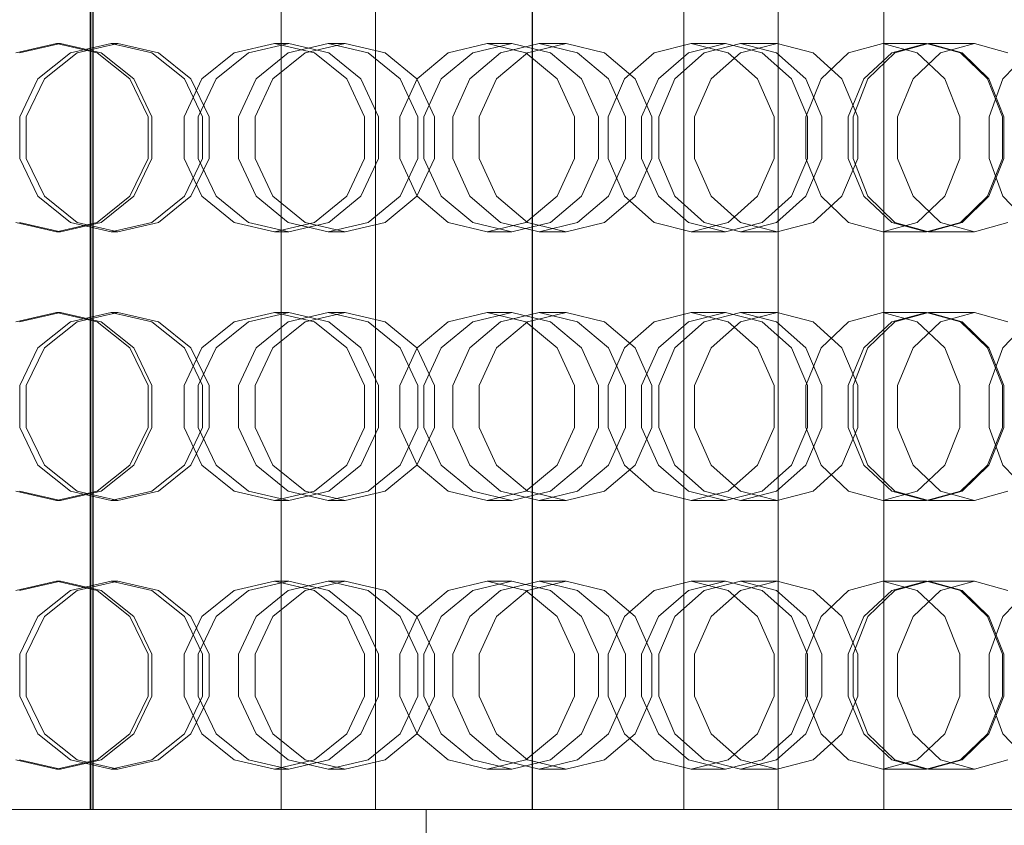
# Model space of a CAD drawing. Header units: millimetres. Extents: x -4395 to 65662, y -65530 to 6847.
# Tile 721 of 1034: x 25260 to 25480, y -18164 to -17984. Entities that reach past the tile are written whole.
import ezdxf

# ---------------------------------------------------------------- set-up
doc = ezdxf.new("R2010")
doc.units = ezdxf.units.MM
doc.layers.add('superior_briquetadora', color=7, linetype='Continuous', lineweight=0)

msp = doc.modelspace()

# ---------------------------------------------------------------- linework, layer by layer
at = {"layer": 'superior_briquetadora'}
for p, q in [((25275.981, -18160), (25275.981, -17800)), ((25276.085, -18160), (25276.085, -17800)), ((25276.55, -17800), (25276.55, -18160)), ((25276.655, -18160), (25276.655, -17800)), ((25318.548, -18160), (25318.548, -17800)), ((25339.646, -18160), (25339.646, -17800)), ((25374.567, -17800), (25374.567, -18160)), ((25374.667, -18160), (25374.667, -17800)), ((25408.44, -18160), (25408.44, -17800)), ((25429.538, -18160), (25429.538, -17800)), ((25453.073, -18160), (25453.073, -17800)), ((25268.431, -17989), (25259.33, -17991.08)), ((25260.208, -17991.08), (25269.314, -17989)), ((25268.431, -17989), (25269.314, -17989)), ((25277.532, -17991.08), (25268.431, -17989)), ((25269.314, -17989), (25278.411, -17991.08)), ((25271.571, -17991.08), (25280.652, -17989)), ((25282.123, -17989), (25273.032, -17991.08)), ((25280.652, -17989), (25282.123, -17989)), ((25280.652, -17989), (25289.733, -17991.08)), ((25291.196, -17991.08), (25282.123, -17989)), ((25317.065, -17989), (25308.1, -17991.08)), ((25311.303, -17991.08), (25320.287, -17989)), ((25317.065, -17989), (25320.287, -17989)), ((25326.029, -17991.08), (25317.065, -17989)), ((25320.17, -17991.08), (25329.076, -17989)), ((25320.287, -17989), (25329.233, -17991.08)), ((25332.876, -17989), (25323.947, -17991.08)), ((25329.076, -17989), (25332.876, -17989)), ((25329.076, -17989), (25337.982, -17991.08)), ((25341.761, -17991.08), (25332.876, -17989)), ((25364.552, -17989), (25355.877, -17991.08)), ((25361.35, -17991.08), (25370.058, -17989)), ((25364.552, -17989), (25370.058, -17989)), ((25373.226, -17991.08), (25364.552, -17989)), ((25367.57, -17991.08), (25376.149, -17989)), ((25370.058, -17989), (25378.701, -17991.08)), ((25382.213, -17989), (25373.597, -17991.08)), ((25376.149, -17989), (25382.213, -17989)), ((25376.149, -17989), (25384.727, -17991.08)), ((25390.757, -17991.08), (25382.213, -17989)), ((25410.08, -17989), (25401.843, -17991.08)), ((25409.493, -17991.08), (25417.776, -17989)), ((25410.08, -17989), (25417.776, -17989)), ((25418.317, -17991.08), (25410.08, -17989)), ((25412.959, -17991.08), (25421.064, -17989)), ((25417.776, -17989), (25425.968, -17991.08)), ((25421.064, -17989), (25429.288, -17989)), ((25421.064, -17989), (25429.169, -17991.08)), ((25429.288, -17989), (25421.134, -17991.08)), ((25437.345, -17991.08), (25429.288, -17989)), ((25452.87, -17989), (25445.213, -17991.08)), ((25452.87, -17989), (25462.624, -17989)), ((25460.528, -17991.08), (25452.87, -17989)), ((25454.909, -17991.08), (25462.624, -17989)), ((25455.561, -17991.08), (25463.053, -17989)), ((25462.624, -17989), (25470.226, -17991.08)), ((25463.053, -17989), (25473.297, -17989)), ((25463.053, -17989), (25470.545, -17991.08)), ((25473.297, -17989), (25465.744, -17991.08)), ((25480.73, -17991.08), (25473.297, -17989)), ((25264.288, -17996.907), (25271.571, -17991.08)), ((25273.032, -17991.08), (25265.731, -17996.906)), ((25284.83, -17996.907), (25277.532, -17991.08)), ((25278.411, -17991.08), (25285.696, -17996.906)), ((25289.733, -17991.08), (25297.015, -17996.907)), ((25298.458, -17996.906), (25291.196, -17991.08)), ((25308.1, -17991.08), (25300.911, -17996.907)), ((25304.072, -17996.906), (25311.303, -17991.08)), ((25313.028, -17996.907), (25320.17, -17991.08)), ((25323.947, -17991.08), (25316.755, -17996.906)), ((25333.218, -17996.907), (25326.029, -17991.08)), ((25329.233, -17991.08), (25336.378, -17996.906)), ((25337.982, -17991.08), (25345.124, -17996.907)), ((25348.852, -17996.906), (25341.761, -17991.08)), ((25355.877, -17991.08), (25348.92, -17996.907)), ((25354.322, -17996.906), (25361.35, -17991.08)), ((25360.69, -17996.907), (25367.57, -17991.08)), ((25373.597, -17991.08), (25366.638, -17996.906)), ((25380.183, -17996.907), (25373.226, -17991.08)), ((25378.701, -17991.08), (25385.584, -17996.906)), ((25384.727, -17991.08), (25391.607, -17996.907)), ((25397.555, -17996.906), (25390.757, -17991.08)), ((25401.843, -17991.08), (25395.238, -17996.907)), ((25402.787, -17996.906), (25409.493, -17991.08)), ((25406.459, -17996.907), (25412.959, -17991.08)), ((25421.134, -17991.08), (25414.527, -17996.906)), ((25424.922, -17996.907), (25418.317, -17991.08)), ((25425.968, -17991.08), (25432.471, -17996.906)), ((25429.169, -17991.08), (25435.668, -17996.907)), ((25443.735, -17996.906), (25437.345, -17991.08)), ((25445.213, -17991.08), (25439.072, -17996.907)), ((25448.64, -17996.906), (25454.909, -17991.08)), ((25449.553, -17996.907), (25455.561, -17991.08)), ((25465.744, -17991.08), (25459.601, -17996.906)), ((25466.669, -17996.907), (25460.528, -17991.08)), ((25470.226, -17991.08), (25476.237, -17996.906)), ((25470.545, -17991.08), (25476.554, -17996.907)), ((25485.243, -17991.08), (25479.671, -17996.907)), ((25260.247, -18005.327), (25264.288, -17996.907)), ((25265.731, -17996.906), (25261.674, -18005.326)), ((25288.88, -18005.327), (25284.83, -17996.907)), ((25285.696, -17996.906), (25289.737, -18005.326)), ((25300.911, -17996.907), (25296.922, -18005.327)), ((25297.015, -17996.907), (25301.057, -18005.327)), ((25302.484, -18005.326), (25298.458, -17996.906)), ((25300.049, -18005.326), (25304.072, -17996.906)), ((25309.064, -18005.327), (25313.028, -17996.907)), ((25316.755, -17996.906), (25312.751, -18005.326)), ((25337.207, -18005.327), (25333.218, -17996.907)), ((25336.378, -17996.906), (25340.334, -18005.326)), ((25348.92, -17996.907), (25345.06, -18005.327)), ((25345.124, -17996.907), (25349.088, -18005.327)), ((25352.775, -18005.326), (25348.852, -17996.906)), ((25350.402, -18005.326), (25354.322, -17996.906)), ((25356.872, -18005.327), (25360.69, -17996.907)), ((25366.638, -17996.906), (25362.756, -18005.326)), ((25384.044, -18005.327), (25380.183, -17996.907)), ((25385.584, -17996.906), (25389.386, -18005.326)), ((25395.238, -17996.907), (25391.572, -18005.327)), ((25391.607, -17996.907), (25395.425, -18005.327)), ((25401.309, -18005.326), (25397.555, -17996.906)), ((25399.04, -18005.326), (25402.787, -17996.906)), ((25402.852, -18005.327), (25406.459, -17996.907)), ((25414.527, -17996.906), (25410.832, -18005.326)), ((25428.588, -18005.327), (25424.922, -17996.907)), ((25432.471, -17996.906), (25436.055, -18005.326)), ((25439.072, -17996.907), (25435.664, -18005.327)), ((25435.668, -17996.907), (25439.275, -18005.327)), ((25447.255, -18005.326), (25443.735, -17996.906)), ((25445.128, -18005.326), (25448.64, -17996.906)), ((25446.219, -18005.327), (25449.553, -17996.907)), ((25459.601, -17996.906), (25456.158, -18005.326)), ((25470.077, -18005.327), (25466.669, -17996.907)), ((25476.237, -17996.906), (25479.541, -18005.326)), ((25476.554, -17996.907), (25479.888, -18005.327)), ((25479.671, -17996.907), (25476.579, -18005.327)), ((25260.247, -18014.673), (25260.247, -18005.327)), ((25261.674, -18005.326), (25261.674, -18014.674)), ((25288.88, -18014.673), (25288.88, -18005.327)), ((25289.737, -18005.326), (25289.737, -18014.674)), ((25296.922, -18005.327), (25296.922, -18014.673)), ((25300.049, -18014.674), (25300.049, -18005.326)), ((25301.057, -18005.327), (25301.057, -18014.673)), ((25302.484, -18014.674), (25302.484, -18005.326)), ((25309.064, -18014.673), (25309.064, -18005.327)), ((25312.751, -18005.326), (25312.751, -18014.674)), ((25337.207, -18014.673), (25337.207, -18005.327)), ((25340.334, -18005.326), (25340.334, -18014.674)), ((25345.06, -18005.327), (25345.06, -18014.673)), ((25349.088, -18005.327), (25349.088, -18014.673)), ((25350.402, -18014.674), (25350.402, -18005.326)), ((25352.775, -18014.674), (25352.775, -18005.326)), ((25356.872, -18014.673), (25356.872, -18005.327)), ((25362.756, -18005.326), (25362.756, -18014.674)), ((25384.044, -18014.673), (25384.044, -18005.327)), ((25389.386, -18005.326), (25389.386, -18014.674)), ((25391.572, -18005.327), (25391.572, -18014.673)), ((25395.425, -18005.327), (25395.425, -18014.673)), ((25399.04, -18014.674), (25399.04, -18005.326)), ((25401.309, -18014.674), (25401.309, -18005.326)), ((25402.852, -18014.673), (25402.852, -18005.327)), ((25410.832, -18005.326), (25410.832, -18014.674)), ((25428.588, -18014.673), (25428.588, -18005.327)), ((25435.664, -18005.327), (25435.664, -18014.673)), ((25436.055, -18005.326), (25436.055, -18014.674)), ((25439.275, -18005.327), (25439.275, -18014.673)), ((25445.128, -18014.674), (25445.128, -18005.326)), ((25446.219, -18014.673), (25446.219, -18005.327)), ((25447.255, -18014.674), (25447.255, -18005.326)), ((25456.158, -18005.326), (25456.158, -18014.674)), ((25470.077, -18014.673), (25470.077, -18005.327)), ((25476.579, -18005.327), (25476.579, -18014.673)), ((25479.541, -18005.326), (25479.542, -18014.674)), ((25479.888, -18005.327), (25479.888, -18014.673)), ((25264.288, -18023.093), (25260.247, -18014.673)), ((25261.674, -18014.674), (25265.731, -18023.094)), ((25284.83, -18023.093), (25288.88, -18014.673)), ((25289.737, -18014.674), (25285.696, -18023.094)), ((25296.922, -18014.673), (25300.911, -18023.093)), ((25301.057, -18014.673), (25297.015, -18023.093)), ((25298.458, -18023.094), (25302.484, -18014.674)), ((25304.072, -18023.094), (25300.049, -18014.674)), ((25313.028, -18023.093), (25309.064, -18014.673)), ((25312.751, -18014.674), (25316.755, -18023.094)), ((25333.218, -18023.093), (25337.207, -18014.673)), ((25340.334, -18014.674), (25336.378, -18023.094)), ((25345.06, -18014.673), (25348.92, -18023.093)), ((25349.088, -18014.673), (25345.124, -18023.093)), ((25348.852, -18023.094), (25352.775, -18014.674)), ((25354.322, -18023.094), (25350.402, -18014.674)), ((25360.69, -18023.093), (25356.872, -18014.673)), ((25362.756, -18014.674), (25366.638, -18023.094)), ((25380.183, -18023.093), (25384.044, -18014.673)), ((25389.386, -18014.674), (25385.584, -18023.094)), ((25391.572, -18014.673), (25395.238, -18023.093)), ((25395.425, -18014.673), (25391.607, -18023.093)), ((25397.555, -18023.094), (25401.309, -18014.674)), ((25402.787, -18023.094), (25399.04, -18014.674)), ((25406.459, -18023.093), (25402.852, -18014.673)), ((25410.832, -18014.674), (25414.527, -18023.094)), ((25424.922, -18023.093), (25428.588, -18014.673)), ((25436.055, -18014.674), (25432.471, -18023.094)), ((25435.664, -18014.673), (25439.072, -18023.093)), ((25439.275, -18014.673), (25435.668, -18023.093)), ((25443.735, -18023.094), (25447.255, -18014.674)), ((25448.64, -18023.094), (25445.128, -18014.674)), ((25449.553, -18023.093), (25446.219, -18014.673)), ((25456.158, -18014.674), (25459.601, -18023.094)), ((25466.669, -18023.093), (25470.077, -18014.673)), ((25479.542, -18014.674), (25476.237, -18023.094)), ((25479.888, -18014.673), (25476.554, -18023.093)), ((25476.579, -18014.673), (25479.671, -18023.093)), ((25271.571, -18028.92), (25264.288, -18023.093)), ((25265.731, -18023.094), (25273.032, -18028.92)), ((25277.532, -18028.92), (25284.83, -18023.093)), ((25285.696, -18023.094), (25278.41, -18028.92)), ((25297.015, -18023.093), (25289.733, -18028.92)), ((25291.196, -18028.92), (25298.458, -18023.094)), ((25300.911, -18023.093), (25308.1, -18028.92)), ((25311.303, -18028.92), (25304.072, -18023.094)), ((25320.17, -18028.92), (25313.028, -18023.093)), ((25316.755, -18023.094), (25323.947, -18028.92)), ((25326.029, -18028.92), (25333.218, -18023.093)), ((25336.378, -18023.094), (25329.233, -18028.92)), ((25345.124, -18023.093), (25337.982, -18028.92)), ((25341.761, -18028.92), (25348.852, -18023.094)), ((25348.92, -18023.093), (25355.877, -18028.92)), ((25361.35, -18028.92), (25354.322, -18023.094)), ((25367.57, -18028.92), (25360.69, -18023.093)), ((25366.638, -18023.094), (25373.597, -18028.92)), ((25373.226, -18028.92), (25380.183, -18023.093)), ((25385.584, -18023.094), (25378.701, -18028.92)), ((25391.607, -18023.093), (25384.727, -18028.92)), ((25390.757, -18028.92), (25397.555, -18023.094)), ((25395.238, -18023.093), (25401.843, -18028.92)), ((25409.493, -18028.92), (25402.787, -18023.094)), ((25412.959, -18028.92), (25406.459, -18023.093)), ((25414.527, -18023.094), (25421.134, -18028.92)), ((25418.317, -18028.92), (25424.922, -18023.093)), ((25432.471, -18023.094), (25425.968, -18028.92)), ((25435.668, -18023.093), (25429.169, -18028.92)), ((25437.345, -18028.92), (25443.735, -18023.094)), ((25439.072, -18023.093), (25445.213, -18028.92)), ((25454.909, -18028.92), (25448.64, -18023.094)), ((25455.561, -18028.92), (25449.553, -18023.093)), ((25459.601, -18023.094), (25465.744, -18028.92)), ((25460.528, -18028.92), (25466.669, -18023.093)), ((25476.237, -18023.094), (25470.226, -18028.92)), ((25476.554, -18023.093), (25470.545, -18028.92)), ((25479.671, -18023.093), (25485.243, -18028.92)), ((25259.33, -18028.92), (25268.431, -18031)), ((25269.314, -18031), (25260.208, -18028.92)), ((25268.431, -18031), (25277.532, -18028.92)), ((25278.41, -18028.92), (25269.314, -18031)), ((25280.652, -18031), (25271.571, -18028.92)), ((25273.032, -18028.92), (25282.123, -18031)), ((25289.733, -18028.92), (25280.652, -18031)), ((25282.123, -18031), (25291.196, -18028.92)), ((25308.1, -18028.92), (25317.065, -18031)), ((25320.287, -18031), (25311.303, -18028.92)), ((25317.065, -18031), (25326.029, -18028.92)), ((25329.076, -18031), (25320.17, -18028.92)), ((25329.233, -18028.92), (25320.287, -18031)), ((25323.947, -18028.92), (25332.876, -18031)), ((25337.982, -18028.92), (25329.076, -18031)), ((25332.876, -18031), (25341.761, -18028.92)), ((25355.877, -18028.92), (25364.552, -18031)), ((25370.058, -18031), (25361.35, -18028.92)), ((25364.552, -18031), (25373.226, -18028.92)), ((25376.149, -18031), (25367.57, -18028.92)), ((25378.701, -18028.92), (25370.058, -18031)), ((25373.597, -18028.92), (25382.213, -18031)), ((25384.727, -18028.92), (25376.149, -18031)), ((25382.213, -18031), (25390.757, -18028.92)), ((25401.843, -18028.92), (25410.08, -18031)), ((25417.776, -18031), (25409.493, -18028.92)), ((25410.08, -18031), (25418.317, -18028.92)), ((25421.064, -18031), (25412.959, -18028.92)), ((25425.968, -18028.92), (25417.776, -18031)), ((25429.169, -18028.92), (25421.064, -18031)), ((25421.134, -18028.92), (25429.288, -18031)), ((25429.288, -18031), (25437.345, -18028.92)), ((25445.213, -18028.92), (25452.87, -18031)), ((25452.87, -18031), (25460.528, -18028.92)), ((25462.624, -18031), (25454.909, -18028.92)), ((25463.053, -18031), (25455.561, -18028.92)), ((25470.226, -18028.92), (25462.624, -18031)), ((25470.545, -18028.92), (25463.053, -18031)), ((25465.744, -18028.92), (25473.297, -18031)), ((25473.297, -18031), (25480.73, -18028.92)), ((25268.431, -18031), (25269.314, -18031)), ((25280.652, -18031), (25282.123, -18031)), ((25317.065, -18031), (25320.287, -18031)), ((25329.076, -18031), (25332.876, -18031)), ((25364.552, -18031), (25370.058, -18031)), ((25376.149, -18031), (25382.213, -18031)), ((25410.08, -18031), (25417.776, -18031)), ((25421.064, -18031), (25429.288, -18031)), ((25452.87, -18031), (25462.624, -18031)), ((25463.053, -18031), (25473.297, -18031)), ((25268.431, -18049), (25259.33, -18051.08)), ((25260.208, -18051.08), (25269.314, -18049)), ((25268.431, -18049), (25269.314, -18049)), ((25277.532, -18051.08), (25268.431, -18049)), ((25269.314, -18049), (25278.411, -18051.08)), ((25271.571, -18051.08), (25280.652, -18049)), ((25282.123, -18049), (25273.032, -18051.08)), ((25280.652, -18049), (25282.123, -18049)), ((25280.652, -18049), (25289.733, -18051.08)), ((25291.196, -18051.08), (25282.123, -18049)), ((25317.065, -18049), (25308.1, -18051.08)), ((25311.303, -18051.08), (25320.287, -18049)), ((25317.065, -18049), (25320.287, -18049)), ((25326.029, -18051.08), (25317.065, -18049)), ((25320.17, -18051.08), (25329.076, -18049)), ((25320.287, -18049), (25329.233, -18051.08)), ((25332.876, -18049), (25323.947, -18051.08)), ((25329.076, -18049), (25332.876, -18049)), ((25329.076, -18049), (25337.982, -18051.08)), ((25341.761, -18051.08), (25332.876, -18049)), ((25364.552, -18049), (25355.877, -18051.08)), ((25361.35, -18051.08), (25370.058, -18049)), ((25364.552, -18049), (25370.058, -18049)), ((25373.226, -18051.08), (25364.552, -18049)), ((25367.57, -18051.08), (25376.149, -18049)), ((25370.058, -18049), (25378.701, -18051.08)), ((25382.213, -18049), (25373.597, -18051.08)), ((25376.149, -18049), (25382.213, -18049)), ((25376.149, -18049), (25384.727, -18051.08)), ((25390.757, -18051.08), (25382.213, -18049)), ((25410.08, -18049), (25401.843, -18051.08)), ((25409.493, -18051.08), (25417.776, -18049)), ((25410.08, -18049), (25417.776, -18049)), ((25418.317, -18051.08), (25410.08, -18049)), ((25412.959, -18051.08), (25421.064, -18049)), ((25417.776, -18049), (25425.968, -18051.08)), ((25421.064, -18049), (25429.288, -18049)), ((25421.064, -18049), (25429.169, -18051.08)), ((25429.288, -18049), (25421.134, -18051.08)), ((25437.345, -18051.08), (25429.288, -18049)), ((25452.87, -18049), (25445.213, -18051.08)), ((25452.87, -18049), (25462.624, -18049)), ((25460.528, -18051.08), (25452.87, -18049)), ((25454.909, -18051.08), (25462.624, -18049)), ((25455.561, -18051.08), (25463.053, -18049)), ((25462.624, -18049), (25470.226, -18051.08)), ((25463.053, -18049), (25473.297, -18049)), ((25463.053, -18049), (25470.545, -18051.08)), ((25473.297, -18049), (25465.744, -18051.08)), ((25480.73, -18051.08), (25473.297, -18049)), ((25264.288, -18056.907), (25271.571, -18051.08)), ((25273.032, -18051.08), (25265.731, -18056.906)), ((25284.83, -18056.907), (25277.532, -18051.08)), ((25278.411, -18051.08), (25285.696, -18056.906)), ((25289.733, -18051.08), (25297.015, -18056.907)), ((25298.458, -18056.906), (25291.196, -18051.08)), ((25308.1, -18051.08), (25300.911, -18056.907)), ((25304.072, -18056.906), (25311.303, -18051.08)), ((25313.028, -18056.907), (25320.17, -18051.08)), ((25323.947, -18051.08), (25316.755, -18056.906)), ((25333.218, -18056.907), (25326.029, -18051.08)), ((25329.233, -18051.08), (25336.378, -18056.906)), ((25337.982, -18051.08), (25345.124, -18056.907)), ((25348.852, -18056.906), (25341.761, -18051.08)), ((25355.877, -18051.08), (25348.92, -18056.907)), ((25354.322, -18056.906), (25361.35, -18051.08)), ((25360.69, -18056.907), (25367.57, -18051.08)), ((25373.597, -18051.08), (25366.638, -18056.906)), ((25380.183, -18056.907), (25373.226, -18051.08)), ((25378.701, -18051.08), (25385.584, -18056.906)), ((25384.727, -18051.08), (25391.607, -18056.907)), ((25397.555, -18056.906), (25390.757, -18051.08)), ((25401.843, -18051.08), (25395.238, -18056.907)), ((25402.787, -18056.906), (25409.493, -18051.08)), ((25406.459, -18056.907), (25412.959, -18051.08)), ((25421.134, -18051.08), (25414.527, -18056.906)), ((25424.922, -18056.907), (25418.317, -18051.08)), ((25425.968, -18051.08), (25432.471, -18056.906)), ((25429.169, -18051.08), (25435.668, -18056.907)), ((25443.735, -18056.906), (25437.345, -18051.08)), ((25445.213, -18051.08), (25439.072, -18056.907)), ((25448.64, -18056.906), (25454.909, -18051.08)), ((25449.553, -18056.907), (25455.561, -18051.08)), ((25465.744, -18051.08), (25459.601, -18056.906)), ((25466.669, -18056.907), (25460.528, -18051.08)), ((25470.226, -18051.08), (25476.237, -18056.906)), ((25470.545, -18051.08), (25476.554, -18056.907)), ((25485.243, -18051.08), (25479.671, -18056.907)), ((25260.247, -18065.327), (25264.288, -18056.907)), ((25265.731, -18056.906), (25261.674, -18065.326)), ((25288.88, -18065.327), (25284.83, -18056.907)), ((25285.696, -18056.906), (25289.737, -18065.326)), ((25300.911, -18056.907), (25296.922, -18065.327)), ((25297.015, -18056.907), (25301.057, -18065.327)), ((25302.484, -18065.326), (25298.458, -18056.906)), ((25300.049, -18065.326), (25304.072, -18056.906)), ((25309.064, -18065.327), (25313.028, -18056.907)), ((25316.755, -18056.906), (25312.751, -18065.326)), ((25337.207, -18065.327), (25333.218, -18056.907)), ((25336.378, -18056.906), (25340.334, -18065.326)), ((25348.92, -18056.907), (25345.06, -18065.327)), ((25345.124, -18056.907), (25349.088, -18065.327)), ((25352.775, -18065.326), (25348.852, -18056.906)), ((25350.402, -18065.326), (25354.322, -18056.906)), ((25356.872, -18065.327), (25360.69, -18056.907)), ((25366.638, -18056.906), (25362.756, -18065.326)), ((25384.044, -18065.327), (25380.183, -18056.907)), ((25385.584, -18056.906), (25389.386, -18065.326)), ((25395.238, -18056.907), (25391.572, -18065.327)), ((25391.607, -18056.907), (25395.425, -18065.327)), ((25401.309, -18065.326), (25397.555, -18056.906)), ((25399.04, -18065.326), (25402.787, -18056.906)), ((25402.852, -18065.327), (25406.459, -18056.907)), ((25414.527, -18056.906), (25410.832, -18065.326)), ((25428.588, -18065.327), (25424.922, -18056.907)), ((25432.471, -18056.906), (25436.055, -18065.326)), ((25439.072, -18056.907), (25435.664, -18065.327)), ((25435.668, -18056.907), (25439.275, -18065.327)), ((25447.255, -18065.326), (25443.735, -18056.906)), ((25445.128, -18065.326), (25448.64, -18056.906)), ((25446.219, -18065.327), (25449.553, -18056.907)), ((25459.601, -18056.906), (25456.158, -18065.326)), ((25470.077, -18065.327), (25466.669, -18056.907)), ((25476.237, -18056.906), (25479.541, -18065.326)), ((25476.554, -18056.907), (25479.888, -18065.327)), ((25479.671, -18056.907), (25476.579, -18065.327)), ((25260.247, -18074.673), (25260.247, -18065.327)), ((25261.674, -18065.326), (25261.674, -18074.674)), ((25288.88, -18074.673), (25288.88, -18065.327)), ((25289.737, -18065.326), (25289.737, -18074.674)), ((25296.922, -18065.327), (25296.922, -18074.673)), ((25300.049, -18074.674), (25300.049, -18065.326)), ((25301.057, -18065.327), (25301.057, -18074.673)), ((25302.484, -18074.674), (25302.484, -18065.326)), ((25309.064, -18074.673), (25309.064, -18065.327)), ((25312.751, -18065.326), (25312.751, -18074.674)), ((25337.207, -18074.673), (25337.207, -18065.327)), ((25340.334, -18065.326), (25340.334, -18074.674)), ((25345.06, -18065.327), (25345.06, -18074.673)), ((25349.088, -18065.327), (25349.088, -18074.673)), ((25350.402, -18074.674), (25350.402, -18065.326)), ((25352.775, -18074.674), (25352.775, -18065.326)), ((25356.872, -18074.673), (25356.872, -18065.327)), ((25362.756, -18065.326), (25362.756, -18074.674)), ((25384.044, -18074.673), (25384.044, -18065.327)), ((25389.386, -18065.326), (25389.386, -18074.674)), ((25391.572, -18065.327), (25391.572, -18074.673)), ((25395.425, -18065.327), (25395.425, -18074.673)), ((25399.04, -18074.674), (25399.04, -18065.326)), ((25401.309, -18074.674), (25401.309, -18065.326)), ((25402.852, -18074.673), (25402.852, -18065.327)), ((25410.832, -18065.326), (25410.832, -18074.674)), ((25428.588, -18074.673), (25428.588, -18065.327)), ((25435.664, -18065.327), (25435.664, -18074.673)), ((25436.055, -18065.326), (25436.055, -18074.674)), ((25439.275, -18065.327), (25439.275, -18074.673)), ((25445.128, -18074.674), (25445.128, -18065.326)), ((25446.219, -18074.673), (25446.219, -18065.327)), ((25447.255, -18074.674), (25447.255, -18065.326)), ((25456.158, -18065.326), (25456.158, -18074.674)), ((25470.077, -18074.673), (25470.077, -18065.327)), ((25476.579, -18065.327), (25476.579, -18074.673)), ((25479.541, -18065.326), (25479.542, -18074.674)), ((25479.888, -18065.327), (25479.888, -18074.673)), ((25264.288, -18083.093), (25260.247, -18074.673)), ((25261.674, -18074.674), (25265.731, -18083.094)), ((25284.83, -18083.093), (25288.88, -18074.673)), ((25289.737, -18074.674), (25285.696, -18083.094)), ((25296.922, -18074.673), (25300.911, -18083.093)), ((25301.057, -18074.673), (25297.015, -18083.093)), ((25298.458, -18083.094), (25302.484, -18074.674)), ((25304.072, -18083.094), (25300.049, -18074.674)), ((25313.028, -18083.093), (25309.064, -18074.673)), ((25312.751, -18074.674), (25316.755, -18083.094)), ((25333.218, -18083.093), (25337.207, -18074.673)), ((25340.334, -18074.674), (25336.378, -18083.094)), ((25345.06, -18074.673), (25348.92, -18083.093)), ((25349.088, -18074.673), (25345.124, -18083.093)), ((25348.852, -18083.094), (25352.775, -18074.674)), ((25354.322, -18083.094), (25350.402, -18074.674)), ((25360.69, -18083.093), (25356.872, -18074.673)), ((25362.756, -18074.674), (25366.638, -18083.094)), ((25380.183, -18083.093), (25384.044, -18074.673)), ((25389.386, -18074.674), (25385.584, -18083.094)), ((25391.572, -18074.673), (25395.238, -18083.093)), ((25395.425, -18074.673), (25391.607, -18083.093)), ((25397.555, -18083.094), (25401.309, -18074.674)), ((25402.787, -18083.094), (25399.04, -18074.674)), ((25406.459, -18083.093), (25402.852, -18074.673)), ((25410.832, -18074.674), (25414.527, -18083.094)), ((25424.922, -18083.093), (25428.588, -18074.673)), ((25436.055, -18074.674), (25432.471, -18083.094)), ((25435.664, -18074.673), (25439.072, -18083.093)), ((25439.275, -18074.673), (25435.668, -18083.093)), ((25443.735, -18083.094), (25447.255, -18074.674)), ((25448.64, -18083.094), (25445.128, -18074.674)), ((25449.553, -18083.093), (25446.219, -18074.673)), ((25456.158, -18074.674), (25459.601, -18083.094)), ((25466.669, -18083.093), (25470.077, -18074.673)), ((25479.542, -18074.674), (25476.237, -18083.094)), ((25479.888, -18074.673), (25476.554, -18083.093)), ((25476.579, -18074.673), (25479.671, -18083.093)), ((25271.571, -18088.92), (25264.288, -18083.093)), ((25265.731, -18083.094), (25273.032, -18088.92)), ((25277.532, -18088.92), (25284.83, -18083.093)), ((25285.696, -18083.094), (25278.41, -18088.92)), ((25297.015, -18083.093), (25289.733, -18088.92)), ((25291.196, -18088.92), (25298.458, -18083.094)), ((25300.911, -18083.093), (25308.1, -18088.92)), ((25311.303, -18088.92), (25304.072, -18083.094)), ((25320.17, -18088.92), (25313.028, -18083.093)), ((25316.755, -18083.094), (25323.947, -18088.92)), ((25326.029, -18088.92), (25333.218, -18083.093)), ((25336.378, -18083.094), (25329.233, -18088.92)), ((25345.124, -18083.093), (25337.982, -18088.92)), ((25341.761, -18088.92), (25348.852, -18083.094)), ((25348.92, -18083.093), (25355.877, -18088.92)), ((25361.35, -18088.92), (25354.322, -18083.094)), ((25367.57, -18088.92), (25360.69, -18083.093)), ((25366.638, -18083.094), (25373.597, -18088.92)), ((25373.226, -18088.92), (25380.183, -18083.093)), ((25385.584, -18083.094), (25378.701, -18088.92)), ((25391.607, -18083.093), (25384.727, -18088.92)), ((25390.757, -18088.92), (25397.555, -18083.094)), ((25395.238, -18083.093), (25401.843, -18088.92)), ((25409.493, -18088.92), (25402.787, -18083.094)), ((25412.959, -18088.92), (25406.459, -18083.093)), ((25414.527, -18083.094), (25421.134, -18088.92)), ((25418.317, -18088.92), (25424.922, -18083.093)), ((25432.471, -18083.094), (25425.968, -18088.92)), ((25435.668, -18083.093), (25429.169, -18088.92)), ((25437.345, -18088.92), (25443.735, -18083.094)), ((25439.072, -18083.093), (25445.213, -18088.92)), ((25454.909, -18088.92), (25448.64, -18083.094)), ((25455.561, -18088.92), (25449.553, -18083.093)), ((25459.601, -18083.094), (25465.744, -18088.92)), ((25460.528, -18088.92), (25466.669, -18083.093)), ((25476.237, -18083.094), (25470.226, -18088.92)), ((25476.554, -18083.093), (25470.545, -18088.92)), ((25479.671, -18083.093), (25485.243, -18088.92)), ((25259.33, -18088.92), (25268.431, -18091)), ((25269.314, -18091), (25260.208, -18088.92)), ((25268.431, -18091), (25277.532, -18088.92)), ((25278.41, -18088.92), (25269.314, -18091)), ((25280.652, -18091), (25271.571, -18088.92)), ((25273.032, -18088.92), (25282.123, -18091)), ((25289.733, -18088.92), (25280.652, -18091)), ((25282.123, -18091), (25291.196, -18088.92)), ((25308.1, -18088.92), (25317.065, -18091)), ((25320.287, -18091), (25311.303, -18088.92)), ((25317.065, -18091), (25326.029, -18088.92)), ((25329.076, -18091), (25320.17, -18088.92)), ((25329.233, -18088.92), (25320.287, -18091)), ((25323.947, -18088.92), (25332.876, -18091)), ((25337.982, -18088.92), (25329.076, -18091)), ((25332.876, -18091), (25341.761, -18088.92)), ((25355.877, -18088.92), (25364.552, -18091)), ((25370.058, -18091), (25361.35, -18088.92)), ((25364.552, -18091), (25373.226, -18088.92)), ((25376.149, -18091), (25367.57, -18088.92)), ((25378.701, -18088.92), (25370.058, -18091)), ((25373.597, -18088.92), (25382.213, -18091)), ((25384.727, -18088.92), (25376.149, -18091)), ((25382.213, -18091), (25390.757, -18088.92)), ((25401.843, -18088.92), (25410.08, -18091)), ((25417.776, -18091), (25409.493, -18088.92)), ((25410.08, -18091), (25418.317, -18088.92)), ((25421.064, -18091), (25412.959, -18088.92)), ((25425.968, -18088.92), (25417.776, -18091)), ((25429.169, -18088.92), (25421.064, -18091)), ((25421.134, -18088.92), (25429.288, -18091)), ((25429.288, -18091), (25437.345, -18088.92)), ((25445.213, -18088.92), (25452.87, -18091)), ((25452.87, -18091), (25460.528, -18088.92)), ((25462.624, -18091), (25454.909, -18088.92)), ((25463.053, -18091), (25455.561, -18088.92)), ((25470.226, -18088.92), (25462.624, -18091)), ((25470.545, -18088.92), (25463.053, -18091)), ((25465.744, -18088.92), (25473.297, -18091)), ((25473.297, -18091), (25480.73, -18088.92)), ((25268.431, -18091), (25269.314, -18091)), ((25280.652, -18091), (25282.123, -18091)), ((25317.065, -18091), (25320.287, -18091)), ((25329.076, -18091), (25332.876, -18091)), ((25364.552, -18091), (25370.058, -18091)), ((25376.149, -18091), (25382.213, -18091)), ((25410.08, -18091), (25417.776, -18091)), ((25421.064, -18091), (25429.288, -18091)), ((25452.87, -18091), (25462.624, -18091)), ((25463.053, -18091), (25473.297, -18091)), ((25268.431, -18109), (25259.33, -18111.08)), ((25260.208, -18111.08), (25269.314, -18109)), ((25268.431, -18109), (25269.314, -18109)), ((25277.532, -18111.08), (25268.431, -18109)), ((25269.314, -18109), (25278.411, -18111.08)), ((25271.571, -18111.08), (25280.652, -18109)), ((25282.123, -18109), (25273.032, -18111.08)), ((25280.652, -18109), (25282.123, -18109)), ((25280.652, -18109), (25289.733, -18111.08)), ((25291.196, -18111.08), (25282.123, -18109)), ((25317.065, -18109), (25308.1, -18111.08)), ((25311.303, -18111.08), (25320.287, -18109)), ((25317.065, -18109), (25320.287, -18109)), ((25326.029, -18111.08), (25317.065, -18109)), ((25320.17, -18111.08), (25329.076, -18109)), ((25320.287, -18109), (25329.233, -18111.08)), ((25332.876, -18109), (25323.947, -18111.08)), ((25329.076, -18109), (25332.876, -18109)), ((25329.076, -18109), (25337.982, -18111.08)), ((25341.761, -18111.08), (25332.876, -18109)), ((25364.552, -18109), (25355.877, -18111.08)), ((25361.35, -18111.08), (25370.058, -18109)), ((25364.552, -18109), (25370.058, -18109)), ((25373.226, -18111.08), (25364.552, -18109)), ((25367.57, -18111.08), (25376.149, -18109)), ((25370.058, -18109), (25378.701, -18111.08)), ((25382.213, -18109), (25373.597, -18111.08)), ((25376.149, -18109), (25382.213, -18109)), ((25376.149, -18109), (25384.727, -18111.08)), ((25390.757, -18111.08), (25382.213, -18109)), ((25410.08, -18109), (25401.843, -18111.08)), ((25409.493, -18111.08), (25417.776, -18109)), ((25410.08, -18109), (25417.776, -18109)), ((25418.317, -18111.08), (25410.08, -18109)), ((25412.959, -18111.08), (25421.064, -18109)), ((25417.776, -18109), (25425.968, -18111.08)), ((25421.064, -18109), (25429.288, -18109)), ((25421.064, -18109), (25429.169, -18111.08)), ((25429.288, -18109), (25421.134, -18111.08)), ((25437.345, -18111.08), (25429.288, -18109)), ((25452.87, -18109), (25445.213, -18111.08)), ((25452.87, -18109), (25462.624, -18109)), ((25460.528, -18111.08), (25452.87, -18109)), ((25454.909, -18111.08), (25462.624, -18109)), ((25455.561, -18111.08), (25463.053, -18109)), ((25462.624, -18109), (25470.226, -18111.08)), ((25463.053, -18109), (25473.297, -18109)), ((25463.053, -18109), (25470.545, -18111.08)), ((25473.297, -18109), (25465.744, -18111.08)), ((25480.73, -18111.08), (25473.297, -18109)), ((25264.288, -18116.907), (25271.571, -18111.08)), ((25273.032, -18111.08), (25265.731, -18116.906)), ((25284.83, -18116.907), (25277.532, -18111.08)), ((25278.411, -18111.08), (25285.696, -18116.906)), ((25289.733, -18111.08), (25297.015, -18116.907)), ((25298.458, -18116.906), (25291.196, -18111.08)), ((25308.1, -18111.08), (25300.911, -18116.907)), ((25304.072, -18116.906), (25311.303, -18111.08)), ((25313.028, -18116.907), (25320.17, -18111.08)), ((25323.947, -18111.08), (25316.755, -18116.906)), ((25333.218, -18116.907), (25326.029, -18111.08)), ((25329.233, -18111.08), (25336.378, -18116.906)), ((25337.982, -18111.08), (25345.124, -18116.907)), ((25348.852, -18116.906), (25341.761, -18111.08)), ((25355.877, -18111.08), (25348.92, -18116.907)), ((25354.322, -18116.906), (25361.35, -18111.08)), ((25360.69, -18116.907), (25367.57, -18111.08)), ((25373.597, -18111.08), (25366.638, -18116.906)), ((25380.183, -18116.907), (25373.226, -18111.08)), ((25378.701, -18111.08), (25385.584, -18116.906)), ((25384.727, -18111.08), (25391.607, -18116.907)), ((25397.555, -18116.906), (25390.757, -18111.08)), ((25401.843, -18111.08), (25395.238, -18116.907)), ((25402.787, -18116.906), (25409.493, -18111.08)), ((25406.459, -18116.907), (25412.959, -18111.08)), ((25421.134, -18111.08), (25414.527, -18116.906)), ((25424.922, -18116.907), (25418.317, -18111.08)), ((25425.968, -18111.08), (25432.471, -18116.906)), ((25429.169, -18111.08), (25435.668, -18116.907)), ((25443.735, -18116.906), (25437.345, -18111.08)), ((25445.213, -18111.08), (25439.072, -18116.907)), ((25448.64, -18116.906), (25454.909, -18111.08)), ((25449.553, -18116.907), (25455.561, -18111.08)), ((25465.744, -18111.08), (25459.601, -18116.906)), ((25466.669, -18116.907), (25460.528, -18111.08)), ((25470.226, -18111.08), (25476.237, -18116.906)), ((25470.545, -18111.08), (25476.554, -18116.907)), ((25485.243, -18111.08), (25479.671, -18116.907)), ((25260.247, -18125.327), (25264.288, -18116.907)), ((25265.731, -18116.906), (25261.674, -18125.326)), ((25288.88, -18125.327), (25284.83, -18116.907)), ((25285.696, -18116.906), (25289.737, -18125.326)), ((25300.911, -18116.907), (25296.922, -18125.327)), ((25297.015, -18116.907), (25301.057, -18125.327)), ((25302.484, -18125.326), (25298.458, -18116.906)), ((25300.049, -18125.326), (25304.072, -18116.906)), ((25309.064, -18125.327), (25313.028, -18116.907)), ((25316.755, -18116.906), (25312.751, -18125.326)), ((25337.207, -18125.327), (25333.218, -18116.907)), ((25336.378, -18116.906), (25340.334, -18125.326)), ((25348.92, -18116.907), (25345.06, -18125.327)), ((25345.124, -18116.907), (25349.088, -18125.327)), ((25352.775, -18125.326), (25348.852, -18116.906)), ((25350.402, -18125.326), (25354.322, -18116.906)), ((25356.872, -18125.327), (25360.69, -18116.907)), ((25366.638, -18116.906), (25362.756, -18125.326)), ((25384.044, -18125.327), (25380.183, -18116.907)), ((25385.584, -18116.906), (25389.386, -18125.326)), ((25395.238, -18116.907), (25391.572, -18125.327)), ((25391.607, -18116.907), (25395.425, -18125.327)), ((25401.309, -18125.326), (25397.555, -18116.906)), ((25399.04, -18125.326), (25402.787, -18116.906)), ((25402.852, -18125.327), (25406.459, -18116.907)), ((25414.527, -18116.906), (25410.832, -18125.326)), ((25428.588, -18125.327), (25424.922, -18116.907)), ((25432.471, -18116.906), (25436.055, -18125.326)), ((25439.072, -18116.907), (25435.664, -18125.327)), ((25435.668, -18116.907), (25439.275, -18125.327)), ((25447.255, -18125.326), (25443.735, -18116.906)), ((25445.128, -18125.326), (25448.64, -18116.906)), ((25446.219, -18125.327), (25449.553, -18116.907)), ((25459.601, -18116.906), (25456.158, -18125.326)), ((25470.077, -18125.327), (25466.669, -18116.907)), ((25476.237, -18116.906), (25479.541, -18125.326)), ((25476.554, -18116.907), (25479.888, -18125.327)), ((25479.671, -18116.907), (25476.579, -18125.327)), ((25260.247, -18134.673), (25260.247, -18125.327)), ((25261.674, -18125.326), (25261.674, -18134.674)), ((25288.88, -18134.673), (25288.88, -18125.327)), ((25289.737, -18125.326), (25289.737, -18134.674)), ((25296.922, -18125.327), (25296.922, -18134.673)), ((25300.049, -18134.674), (25300.049, -18125.326)), ((25301.057, -18125.327), (25301.057, -18134.673)), ((25302.484, -18134.674), (25302.484, -18125.326)), ((25309.064, -18134.673), (25309.064, -18125.327)), ((25312.751, -18125.326), (25312.751, -18134.674)), ((25337.207, -18134.673), (25337.207, -18125.327)), ((25340.334, -18125.326), (25340.334, -18134.674)), ((25345.06, -18125.327), (25345.06, -18134.673)), ((25349.088, -18125.327), (25349.088, -18134.673)), ((25350.402, -18134.674), (25350.402, -18125.326)), ((25352.775, -18134.674), (25352.775, -18125.326)), ((25356.872, -18134.673), (25356.872, -18125.327)), ((25362.756, -18125.326), (25362.756, -18134.674)), ((25384.044, -18134.673), (25384.044, -18125.327)), ((25389.386, -18125.326), (25389.386, -18134.674)), ((25391.572, -18125.327), (25391.572, -18134.673)), ((25395.425, -18125.327), (25395.425, -18134.673)), ((25399.04, -18134.674), (25399.04, -18125.326)), ((25401.309, -18134.674), (25401.309, -18125.326)), ((25402.852, -18134.673), (25402.852, -18125.327)), ((25410.832, -18125.326), (25410.832, -18134.674)), ((25428.588, -18134.673), (25428.588, -18125.327)), ((25435.664, -18125.327), (25435.664, -18134.673)), ((25436.055, -18125.326), (25436.055, -18134.674)), ((25439.275, -18125.327), (25439.275, -18134.673)), ((25445.128, -18134.674), (25445.128, -18125.326)), ((25446.219, -18134.673), (25446.219, -18125.327)), ((25447.255, -18134.674), (25447.255, -18125.326)), ((25456.158, -18125.326), (25456.158, -18134.674)), ((25470.077, -18134.673), (25470.077, -18125.327)), ((25476.579, -18125.327), (25476.579, -18134.673)), ((25479.541, -18125.326), (25479.542, -18134.674)), ((25479.888, -18125.327), (25479.888, -18134.673)), ((25264.288, -18143.093), (25260.247, -18134.673)), ((25261.674, -18134.674), (25265.731, -18143.094)), ((25284.83, -18143.093), (25288.88, -18134.673)), ((25289.737, -18134.674), (25285.696, -18143.094)), ((25296.922, -18134.673), (25300.911, -18143.093)), ((25301.057, -18134.673), (25297.015, -18143.093)), ((25298.458, -18143.094), (25302.484, -18134.674)), ((25304.072, -18143.094), (25300.049, -18134.674)), ((25313.028, -18143.093), (25309.064, -18134.673)), ((25312.751, -18134.674), (25316.755, -18143.094)), ((25333.218, -18143.093), (25337.207, -18134.673)), ((25340.334, -18134.674), (25336.378, -18143.094)), ((25345.06, -18134.673), (25348.92, -18143.093)), ((25349.088, -18134.673), (25345.124, -18143.093)), ((25348.852, -18143.094), (25352.775, -18134.674)), ((25354.322, -18143.094), (25350.402, -18134.674)), ((25360.69, -18143.093), (25356.872, -18134.673)), ((25362.756, -18134.674), (25366.638, -18143.094)), ((25380.183, -18143.093), (25384.044, -18134.673)), ((25389.386, -18134.674), (25385.584, -18143.094)), ((25391.572, -18134.673), (25395.238, -18143.093)), ((25395.425, -18134.673), (25391.607, -18143.093)), ((25397.555, -18143.094), (25401.309, -18134.674)), ((25402.787, -18143.094), (25399.04, -18134.674)), ((25406.459, -18143.093), (25402.852, -18134.673)), ((25410.832, -18134.674), (25414.527, -18143.094)), ((25424.922, -18143.093), (25428.588, -18134.673)), ((25436.055, -18134.674), (25432.471, -18143.094)), ((25435.664, -18134.673), (25439.072, -18143.093)), ((25439.275, -18134.673), (25435.668, -18143.093)), ((25443.735, -18143.094), (25447.255, -18134.674)), ((25448.64, -18143.094), (25445.128, -18134.674)), ((25449.553, -18143.093), (25446.219, -18134.673)), ((25456.158, -18134.674), (25459.601, -18143.094)), ((25466.669, -18143.093), (25470.077, -18134.673)), ((25479.542, -18134.674), (25476.237, -18143.094)), ((25479.888, -18134.673), (25476.554, -18143.093)), ((25476.579, -18134.673), (25479.671, -18143.093)), ((25271.571, -18148.92), (25264.288, -18143.093)), ((25265.731, -18143.094), (25273.032, -18148.92)), ((25277.532, -18148.92), (25284.83, -18143.093)), ((25285.696, -18143.094), (25278.41, -18148.92)), ((25297.015, -18143.093), (25289.733, -18148.92)), ((25291.196, -18148.92), (25298.458, -18143.094)), ((25300.911, -18143.093), (25308.1, -18148.92)), ((25311.303, -18148.92), (25304.072, -18143.094)), ((25320.17, -18148.92), (25313.028, -18143.093)), ((25316.755, -18143.094), (25323.947, -18148.92)), ((25326.029, -18148.92), (25333.218, -18143.093)), ((25336.378, -18143.094), (25329.233, -18148.92)), ((25345.124, -18143.093), (25337.982, -18148.92)), ((25341.761, -18148.92), (25348.852, -18143.094)), ((25348.92, -18143.093), (25355.877, -18148.92)), ((25361.35, -18148.92), (25354.322, -18143.094)), ((25367.57, -18148.92), (25360.69, -18143.093)), ((25366.638, -18143.094), (25373.597, -18148.92)), ((25373.226, -18148.92), (25380.183, -18143.093)), ((25385.584, -18143.094), (25378.701, -18148.92)), ((25391.607, -18143.093), (25384.727, -18148.92)), ((25390.757, -18148.92), (25397.555, -18143.094)), ((25395.238, -18143.093), (25401.843, -18148.92)), ((25409.493, -18148.92), (25402.787, -18143.094)), ((25412.959, -18148.92), (25406.459, -18143.093)), ((25414.527, -18143.094), (25421.134, -18148.92)), ((25418.317, -18148.92), (25424.922, -18143.093)), ((25432.471, -18143.094), (25425.968, -18148.92)), ((25435.668, -18143.093), (25429.169, -18148.92)), ((25437.345, -18148.92), (25443.735, -18143.094)), ((25439.072, -18143.093), (25445.213, -18148.92)), ((25454.909, -18148.92), (25448.64, -18143.094)), ((25455.561, -18148.92), (25449.553, -18143.093)), ((25459.601, -18143.094), (25465.744, -18148.92)), ((25460.528, -18148.92), (25466.669, -18143.093)), ((25476.237, -18143.094), (25470.226, -18148.92)), ((25476.554, -18143.093), (25470.545, -18148.92)), ((25479.671, -18143.093), (25485.243, -18148.92)), ((25259.33, -18148.92), (25268.431, -18151)), ((25269.314, -18151), (25260.208, -18148.92)), ((25268.431, -18151), (25277.532, -18148.92)), ((25278.41, -18148.92), (25269.314, -18151)), ((25280.652, -18151), (25271.571, -18148.92)), ((25273.032, -18148.92), (25282.123, -18151)), ((25289.733, -18148.92), (25280.652, -18151)), ((25282.123, -18151), (25291.196, -18148.92)), ((25308.1, -18148.92), (25317.065, -18151)), ((25320.287, -18151), (25311.303, -18148.92)), ((25317.065, -18151), (25326.029, -18148.92)), ((25329.076, -18151), (25320.17, -18148.92)), ((25329.233, -18148.92), (25320.287, -18151)), ((25323.947, -18148.92), (25332.876, -18151)), ((25337.982, -18148.92), (25329.076, -18151)), ((25332.876, -18151), (25341.761, -18148.92)), ((25355.877, -18148.92), (25364.552, -18151)), ((25370.058, -18151), (25361.35, -18148.92)), ((25364.552, -18151), (25373.226, -18148.92)), ((25376.149, -18151), (25367.57, -18148.92)), ((25378.701, -18148.92), (25370.058, -18151)), ((25373.597, -18148.92), (25382.213, -18151)), ((25384.727, -18148.92), (25376.149, -18151)), ((25382.213, -18151), (25390.757, -18148.92)), ((25401.843, -18148.92), (25410.08, -18151)), ((25417.776, -18151), (25409.493, -18148.92)), ((25410.08, -18151), (25418.317, -18148.92)), ((25421.064, -18151), (25412.959, -18148.92)), ((25425.968, -18148.92), (25417.776, -18151)), ((25429.169, -18148.92), (25421.064, -18151)), ((25421.134, -18148.92), (25429.288, -18151)), ((25429.288, -18151), (25437.345, -18148.92)), ((25445.213, -18148.92), (25452.87, -18151)), ((25452.87, -18151), (25460.528, -18148.92)), ((25462.624, -18151), (25454.909, -18148.92)), ((25463.053, -18151), (25455.561, -18148.92)), ((25470.226, -18148.92), (25462.624, -18151)), ((25470.545, -18148.92), (25463.053, -18151)), ((25465.744, -18148.92), (25473.297, -18151)), ((25473.297, -18151), (25480.73, -18148.92)), ((25268.431, -18151), (25269.314, -18151)), ((25280.652, -18151), (25282.123, -18151)), ((25317.065, -18151), (25320.287, -18151)), ((25329.076, -18151), (25332.876, -18151)), ((25364.552, -18151), (25370.058, -18151)), ((25376.149, -18151), (25382.213, -18151)), ((25410.08, -18151), (25417.776, -18151)), ((25421.064, -18151), (25429.288, -18151)), ((25452.87, -18151), (25462.624, -18151)), ((25463.053, -18151), (25473.297, -18151)), ((25236.703, -18160), (25276.655, -18160)), ((25236.798, -18160), (25276.55, -18160)), ((25263.513, -18160), (25243.946, -18160)), ((25263.503, -18160), (25243.951, -18160)), ((25245.112, -18160), (25264.887, -18160)), ((25249.446, -18160), (25269.314, -18160)), ((25270.555, -18160), (25250.689, -18160)), ((25274.608, -18160), (25255.023, -18160)), ((25282.723, -18160), (25263.503, -18160)), ((25282.749, -18160), (25263.513, -18160)), ((25264.887, -18160), (25284.093, -18160)), ((25269.314, -18160), (25289.133, -18160)), ((25290.369, -18160), (25270.555, -18160)), ((25293.251, -18160), (25274.608, -18160)), ((25275.981, -18160), (25294.694, -18160)), ((25276.55, -18160), (25275.981, -18160)), ((25276.655, -18160), (25276.085, -18160)), ((25276.085, -18160), (25294.8, -18160)), ((25301.14, -18160), (25282.723, -18160)), ((25301.181, -18160), (25282.749, -18160)), ((25284.093, -18160), (25301.992, -18160)), ((25289.133, -18160), (25308.851, -18160)), ((25310.079, -18160), (25290.369, -18160)), ((25310.233, -18160), (25293.251, -18160)), ((25294.694, -18160), (25312.312, -18160)), ((25294.8, -18160), (25312.42, -18160)), ((25318.298, -18160), (25301.14, -18160)), ((25318.353, -18160), (25301.181, -18160)), ((25301.992, -18160), (25317.895, -18160)), ((25308.851, -18160), (25328.418, -18160)), ((25329.635, -18160), (25310.079, -18160)), ((25324.904, -18160), (25310.233, -18160)), ((25312.312, -18160), (25328.405, -18160)), ((25312.42, -18160), (25328.512, -18160)), ((25317.895, -18160), (25331.191, -18160)), ((25333.777, -18160), (25318.298, -18160)), ((25333.844, -18160), (25318.353, -18160)), ((25321.124, -18160), (25318.548, -18160)), ((25318.548, -18160), (25322.814, -18160)), ((25330.151, -18160), (25321.124, -18160)), ((25322.814, -18160), (25333.274, -18160)), ((25336.698, -18160), (25324.904, -18160)), ((25328.405, -18160), (25342.578, -18160)), ((25328.418, -18160), (25347.785, -18160)), ((25328.512, -18160), (25342.684, -18160)), ((25348.987, -18160), (25329.635, -18160)), ((25344.254, -18160), (25330.151, -18160)), ((25331.191, -18160), (25341.37, -18160)), ((25333.274, -18160), (25348.334, -18160)), ((25347.195, -18160), (25333.777, -18160)), ((25347.273, -18160), (25333.844, -18160)), ((25345.163, -18160), (25336.698, -18160)), ((25342.223, -18160), (25339.646, -18160)), ((25339.646, -18160), (25343.913, -18160)), ((25341.37, -18160), (25348.041, -18160)), ((25351.249, -18160), (25342.223, -18160)), ((25342.578, -18160), (25354.484, -18160)), ((25342.684, -18160), (25354.588, -18160)), ((25343.913, -18160), (25354.372, -18160)), ((25361.286, -18160), (25344.254, -18160)), ((25349.974, -18160), (25345.163, -18160)), ((25358.221, -18160), (25347.195, -18160)), ((25358.308, -18160), (25347.273, -18160)), ((25347.785, -18160), (25366.9, -18160)), ((25348.041, -18160), (25350.946, -18160)), ((25348.334, -18160), (25365.702, -18160)), ((25368.085, -18160), (25348.987, -18160)), ((25350.946, -18160), (25349.974, -18160)), ((25350.946, -18160), (25350.946, -18396)), ((25365.352, -18160), (25351.249, -18160)), ((25354.372, -18160), (25369.432, -18160)), ((25354.484, -18160), (25363.83, -18160)), ((25354.588, -18160), (25363.933, -18160)), ((25366.584, -18160), (25358.221, -18160)), ((25366.677, -18160), (25358.308, -18160)), ((25378.654, -18160), (25361.286, -18160)), ((25363.83, -18160), (25370.387, -18160)), ((25363.933, -18160), (25370.489, -18160)), ((25382.384, -18160), (25365.352, -18160)), ((25365.702, -18160), (25382.734, -18160)), ((25372.078, -18160), (25366.584, -18160)), ((25372.176, -18160), (25366.677, -18160)), ((25366.9, -18160), (25385.715, -18160)), ((25386.88, -18160), (25368.085, -18160)), ((25369.432, -18160), (25386.8, -18160)), ((25370.387, -18160), (25373.996, -18160)), ((25370.489, -18160), (25374.097, -18160)), ((25374.567, -18160), (25372.078, -18160)), ((25374.667, -18160), (25372.176, -18160)), ((25373.996, -18160), (25374.567, -18160)), ((25374.097, -18160), (25374.667, -18160)), ((25393.714, -18160), (25378.654, -18160)), ((25399.752, -18160), (25382.384, -18160)), ((25382.734, -18160), (25396.837, -18160)), ((25385.715, -18160), (25404.183, -18160)), ((25386.8, -18160), (25403.832, -18160)), ((25405.324, -18160), (25386.88, -18160)), ((25404.173, -18160), (25393.714, -18160)), ((25396.837, -18160), (25405.863, -18160)), ((25414.812, -18160), (25399.752, -18160)), ((25403.832, -18160), (25417.935, -18160)), ((25408.44, -18160), (25404.173, -18160)), ((25404.183, -18160), (25422.254, -18160)), ((25423.37, -18160), (25405.324, -18160)), ((25405.863, -18160), (25408.44, -18160)), ((25425.272, -18160), (25414.812, -18160)), ((25417.935, -18160), (25426.962, -18160)), ((25422.254, -18160), (25439.884, -18160)), ((25440.97, -18160), (25423.37, -18160)), ((25429.538, -18160), (25425.272, -18160)), ((25426.962, -18160), (25429.538, -18160)), ((25439.884, -18160), (25457.026, -18160)), ((25458.08, -18160), (25440.97, -18160)), ((25455.649, -18160), (25453.073, -18160)), ((25453.073, -18160), (25457.339, -18160)), ((25464.676, -18160), (25455.649, -18160)), ((25457.026, -18160), (25473.637, -18160)), ((25457.339, -18160), (25467.798, -18160)), ((25474.657, -18160), (25458.08, -18160)), ((25478.778, -18160), (25464.676, -18160)), ((25467.798, -18160), (25482.858, -18160)), ((25473.637, -18160), (25489.675, -18160)), ((25490.657, -18160), (25474.657, -18160)), ((25495.81, -18160), (25478.778, -18160))]:
    msp.add_line(p, q, dxfattribs=at)

doc.saveas('drawing.dxf')
